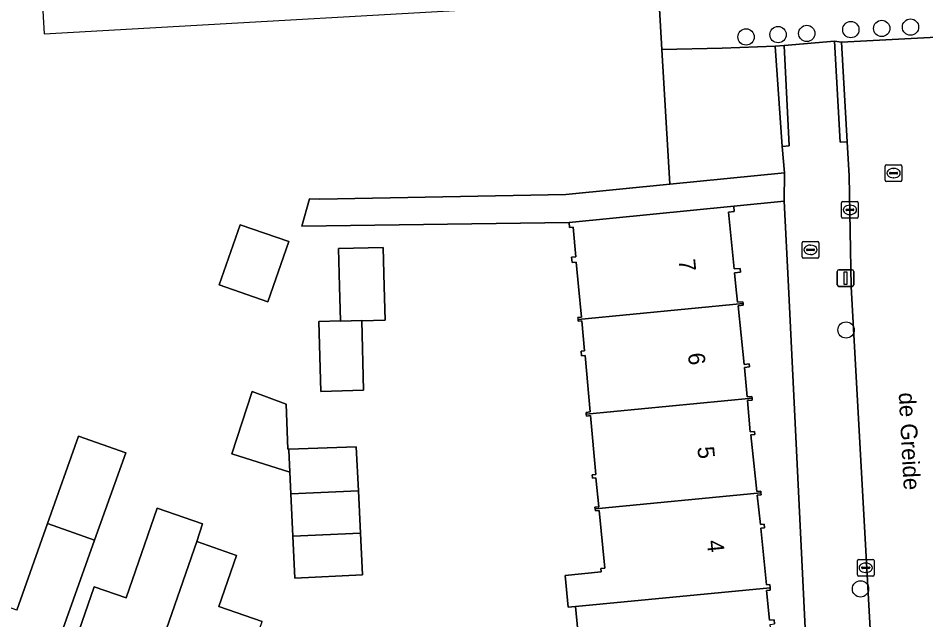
# Model space of a CAD drawing. Extents: x 160023 to 161302, y 384750 to 385707.
# Drawn here: x 160738.7 to 160793.1, y 385230 to 385266.1 of the extents above; entities that cross this region are included whole.
import ezdxf

# ---------------------------------------------------------------- set-up
doc = ezdxf.new("R2010")
doc.units = 0
for name, color, linetype in [('IMGEO_Boom', 7, 'Continuous'), ('IMGEO_Brandkraan', 7, 'Continuous'), ('IMGEO_Erf', 7, 'Continuous'), ('IMGEO_Hek', 7, 'Continuous'), ('IMGEO_Kolk', 7, 'Continuous'), ('IMGEO_Lichtmast', 7, 'Continuous'), ('IMGEO_Openbare_ruimte_label', 7, 'Continuous'), ('IMGEO_Pand', 7, 'Continuous'), ('IMGEO_Pand_nummerreeks', 7, 'Continuous'), ('IMGEO_Pand_overbouw', 7, 'Continuous'), ('IMGEO_Rijbaan_lokaal_open', 7, 'Continuous'), ('IMGEO_Rioolput', 7, 'Continuous'), ('IMGEO_Voetpad_open', 7, 'Continuous')]:
    doc.layers.add(name, color=color, linetype=linetype)

msp = doc.modelspace()

# ---------------------------------------------------------------- linework, layer by layer
at = {"layer": 'IMGEO_Boom'}
for centre in [(160792.193, 385265.554), (160784.247, 385265.107), (160785.973, 385265.173), (160788.614, 385265.407), (160790.467, 385265.474), (160782.33, 385264.963), (160788.328, 385247.384), (160789.194, 385231.852)]:
    msp.add_circle(centre, 0.489, dxfattribs=at)
at = {"layer": 'IMGEO_Brandkraan'}
for p, q in [((160785.695, 385251.767), (160785.695, 385252.619)), ((160785.77, 385252.693), (160786.622, 385252.693)), ((160786.183, 385252.473), (160786.208, 385252.473)), ((160786.696, 385252.619), (160786.696, 385251.767)), ((160785.954, 385252.187), (160785.954, 385252.199)), ((160786.392, 385252.15), (160785.994, 385252.15)), ((160785.997, 385252.236), (160786.395, 385252.236)), ((160786.206, 385251.913), (160786.181, 385251.913)), ((160786.438, 385252.199), (160786.438, 385252.187)), ((160786.622, 385251.693), (160785.77, 385251.693))]:
    msp.add_line(p, q, dxfattribs=at)
for points in [[(160785.695, 385251.767), (160785.695, 385252.619)], [(160785.77, 385252.693), (160786.622, 385252.693)], [(160786.696, 385252.619), (160786.696, 385251.767)], [(160786.622, 385251.693), (160785.77, 385251.693)]]:
    msp.add_lwpolyline(points, dxfattribs=at)
for centre, radius, start, end in [((160785.772, 385252.617), 0.0765, 91.552, 178.448), ((160785.772, 385252.617), 0.0765, 91.552, 178.448), ((160786.62, 385252.617), 0.0765, 1.552, 88.448), ((160786.62, 385252.617), 0.0765, 1.552, 88.448), ((160785.994, 385252.196), 0.0403, 85.8775, 175.7526), ((160785.991, 385252.186), 0.0366, 178.938, 274.7102), ((160786.395, 385252.193), 0.043, 264.8664, 352.4533), ((160786.399, 385252.198), 0.0386, 1.7309, 96.639), ((160785.772, 385251.769), 0.0765, 181.552, 268.448), ((160785.772, 385251.769), 0.0765, 181.552, 268.448), ((160786.62, 385251.769), 0.0765, 271.552, 358.448), ((160786.62, 385251.769), 0.0765, 271.552, 358.448)]:
    msp.add_arc(centre, radius, start, end, dxfattribs=at)
for centre, major_axis, ratio, start_param, end_param in [((160786.182, 385252.193), (-0.387, 0.002), 0.722429, 4.712389, 7.853982), ((160786.207, 385252.193), (-0.39, 0.002), 0.717154, 1.570796, 4.712389)]:
    msp.add_ellipse(centre, major_axis=major_axis, ratio=ratio, start_param=start_param, end_param=end_param, dxfattribs=at)
at = {"layer": 'IMGEO_Erf'}
for points in [[(160756.138, 385255.244), (160756.767, 385255.236), (160771.514, 385255.511), (160777.756, 385256.131), (160777.283, 385264.215), (160776.673, 385274.646), (160775.921, 385294.71), (160775.585, 385301.152), (160775.514, 385302.52), (160757.632, 385302.652), (160749.323, 385302.929), (160747.799, 385302.969), (160747.005, 385303.048), (160745.43, 385303.122), (160745.185, 385303.134), (160739.351, 385303.41), (160738.877, 385303.432), (160734.596, 385303.746)], [(160772.665, 385224.953), (160772.095, 385230.802), (160771.659, 385230.76), (160771.474, 385232.659), (160773.639, 385232.871), (160773.619, 385233.079), (160773.859, 385233.102), (160773.518, 385236.563), (160773.288, 385236.541), (160773.277, 385236.65), (160773.266, 385236.759), (160773.497, 385236.782), (160773.327, 385238.506), (160773.11, 385238.485), (160773.09, 385238.692), (160773.311, 385238.714), (160773, 385242.248), (160772.75, 385242.224), (160772.739, 385242.333), (160772.728, 385242.442), (160772.983, 385242.467), (160772.681, 385245.863), (160772.459, 385245.842), (160772.433, 385246.109), (160772.643, 385246.129), (160772.474, 385247.931), (160772.259, 385247.911), (160772.248, 385248.02), (160772.237, 385248.129), (160772.454, 385248.15), (160772.287, 385250), (160772.144, 385251.454), (160771.894, 385251.43), (160771.862, 385251.754), (160772.124, 385251.78), (160771.955, 385253.556), (160771.745, 385253.537), (160771.715, 385253.839), (160755.684, 385253.614), (160756.138, 385255.244)], [(160786.035, 385226.217), (160784.865, 385250), (160784.613, 385255.119), (160781.59, 385254.804), (160781.62, 385254.49), (160781.281, 385254.457), (160781.615, 385251.044), (160781.973, 385251.079), (160781.996, 385250.846), (160781.645, 385250.811), (160781.724, 385250), (160781.825, 385249.052), (160782.143, 385249.082), (160782.154, 385248.973), (160782.165, 385248.864), (160781.849, 385248.833), (160782.211, 385245.317), (160782.511, 385245.346), (160782.528, 385245.164), (160782.235, 385245.135), (160782.394, 385243.373), (160782.683, 385243.4), (160782.694, 385243.291), (160782.705, 385243.182), (160782.414, 385243.154), (160782.583, 385241.284), (160782.828, 385241.304), (160782.858, 385241.12), (160782.621, 385241.097), (160782.979, 385237.694), (160783.212, 385237.716), (160783.223, 385237.607), (160783.234, 385237.498), (160783.002, 385237.475), (160783.187, 385235.715), (160783.422, 385235.738), (160783.443, 385235.52), (160783.223, 385235.498), (160783.556, 385232.089), (160783.748, 385232.108), (160783.766, 385231.925), (160783.781, 385231.769), (160783.565, 385231.748), (160783.739, 385229.972), (160784.016, 385229.999), (160784.04, 385229.749)], [(160738.579, 385230.571), (160740.424, 385235.775), (160742.285, 385241.024), (160745.119, 385240.015), (160743.252, 385234.772), (160738.63, 385221.796)], [(160739.574, 385221.466), (160743.225, 385231.98), (160745.136, 385231.317), (160747.006, 385236.702), (160749.715, 385235.761), (160749.382, 385234.69), (160751.759, 385233.864), (160750.693, 385230.794), (160753.303, 385229.887)]]:
    msp.add_lwpolyline(points, dxfattribs=at)
for points in [[(160751.977, 385253.699), (160754.895, 385252.693), (160753.647, 385249.078), (160750.73, 385250.084)], [(160757.942, 385250), (160757.878, 385252.265), (160760.555, 385252.34), (160760.621, 385250), (160760.678, 385247.965), (160759.27, 385247.925), (160759.385, 385243.772), (160756.818, 385243.699), (160756.7, 385247.892), (160758, 385247.929)], [(160754.75, 385242.941), (160754.846, 385240.235), (160754.897, 385240.237), (160758.947, 385240.381), (160759.072, 385237.74), (160759.192, 385235.201), (160759.31, 385232.691), (160755.262, 385232.5), (160755.144, 385235.01), (160755.025, 385237.549), (160754.963, 385238.863), (160751.489, 385239.953), (160752.708, 385243.688)]]:
    msp.add_lwpolyline(points, close=True, dxfattribs=at)
at = {"layer": 'IMGEO_Hek'}
for points in [[(160777.283, 385264.215), (160776.673, 385274.646)], [(160777.756, 385256.131), (160777.283, 385264.215)]]:
    msp.add_lwpolyline(points, dxfattribs=at)
at = {"layer": 'IMGEO_Kolk'}
for p, q in [((160788.057, 385254.163), (160788.057, 385255.015)), ((160788.132, 385255.089), (160788.984, 385255.089)), ((160788.316, 385254.583), (160788.316, 385254.595)), ((160788.359, 385254.632), (160788.757, 385254.632)), ((160788.545, 385254.869), (160788.57, 385254.869)), ((160788.8, 385254.595), (160788.8, 385254.583)), ((160789.058, 385255.015), (160789.058, 385254.163)), ((160788.984, 385254.089), (160788.132, 385254.089)), ((160788.754, 385254.546), (160788.356, 385254.546)), ((160788.568, 385254.309), (160788.543, 385254.309)), ((160789.005, 385232.694), (160789.005, 385233.546)), ((160789.08, 385233.62), (160789.932, 385233.62)), ((160789.493, 385233.4), (160789.518, 385233.4)), ((160790.006, 385233.546), (160790.006, 385232.694)), ((160789.264, 385233.114), (160789.264, 385233.126)), ((160789.702, 385233.077), (160789.304, 385233.077)), ((160789.307, 385233.163), (160789.705, 385233.163)), ((160789.516, 385232.84), (160789.491, 385232.84)), ((160789.748, 385233.126), (160789.748, 385233.114)), ((160789.932, 385232.62), (160789.08, 385232.62))]:
    msp.add_line(p, q, dxfattribs=at)
for points in [[(160788.057, 385254.163), (160788.057, 385255.015)], [(160788.132, 385255.089), (160788.984, 385255.089)], [(160789.058, 385255.015), (160789.058, 385254.163)], [(160788.984, 385254.089), (160788.132, 385254.089)], [(160789.005, 385232.694), (160789.005, 385233.546)], [(160789.08, 385233.62), (160789.932, 385233.62)], [(160790.006, 385233.546), (160790.006, 385232.694)], [(160789.932, 385232.62), (160789.08, 385232.62)]]:
    msp.add_lwpolyline(points, dxfattribs=at)
for centre, radius, start, end in [((160788.134, 385255.013), 0.0765, 91.552, 178.448), ((160788.134, 385255.013), 0.0765, 91.552, 178.448), ((160788.356, 385254.592), 0.0403, 85.8775, 175.7526), ((160788.761, 385254.594), 0.0386, 1.7309, 96.639), ((160788.982, 385255.013), 0.0765, 1.552, 88.448), ((160788.982, 385255.013), 0.0765, 1.552, 88.448), ((160788.134, 385254.165), 0.0765, 181.552, 268.448), ((160788.134, 385254.165), 0.0765, 181.552, 268.448), ((160788.353, 385254.582), 0.0366, 178.938, 274.7102), ((160788.757, 385254.589), 0.043, 264.8664, 352.4533), ((160788.982, 385254.165), 0.0765, 271.552, 358.448), ((160788.982, 385254.165), 0.0765, 271.552, 358.448), ((160789.082, 385233.544), 0.0765, 91.552, 178.448), ((160789.082, 385233.544), 0.0765, 91.552, 178.448), ((160789.93, 385233.544), 0.0765, 1.552, 88.448), ((160789.93, 385233.544), 0.0765, 1.552, 88.448), ((160789.304, 385233.123), 0.0403, 85.8775, 175.7526), ((160789.301, 385233.113), 0.0366, 178.938, 274.7102), ((160789.705, 385233.12), 0.043, 264.8664, 352.4533), ((160789.709, 385233.125), 0.0386, 1.7309, 96.639), ((160789.082, 385232.696), 0.0765, 181.552, 268.448), ((160789.082, 385232.696), 0.0765, 181.552, 268.448), ((160789.93, 385232.696), 0.0765, 271.552, 358.448), ((160789.93, 385232.696), 0.0765, 271.552, 358.448)]:
    msp.add_arc(centre, radius, start, end, dxfattribs=at)
for centre, major_axis, ratio, start_param, end_param in [((160788.544, 385254.589), (-0.387, 0.002), 0.722429, 4.712389, 7.853982), ((160788.569, 385254.589), (-0.39, 0.002), 0.717154, 1.570796, 4.712389), ((160789.492, 385233.12), (-0.387, 0.002), 0.722429, 4.712389, 7.853982), ((160789.517, 385233.12), (-0.39, 0.002), 0.717154, 1.570796, 4.712389)]:
    msp.add_ellipse(centre, major_axis=major_axis, ratio=ratio, start_param=start_param, end_param=end_param, dxfattribs=at)
at = {"layer": 'IMGEO_Lichtmast'}
for p, q in [((160787.799, 385250.097), (160787.799, 385250.897)), ((160787.799, 385250.897), (160787.799, 385250.097)), ((160787.899, 385250.997), (160788.689, 385250.997)), ((160788.689, 385250.997), (160787.899, 385250.997)), ((160788.789, 385250.897), (160788.789, 385250.097)), ((160788.789, 385250.097), (160788.789, 385250.897)), ((160788.689, 385249.997), (160787.899, 385249.997)), ((160787.899, 385249.997), (160788.689, 385249.997))]:
    msp.add_line(p, q, dxfattribs=at)
msp.add_lwpolyline([(160788.219, 385250.872), (160788.369, 385250.872), (160788.369, 385250.122), (160788.219, 385250.122), (160788.219, 385250.872)], dxfattribs=at)
for centre, start, end in [((160787.899, 385250.897), 90, 180), ((160787.899, 385250.897), 90, 180), ((160788.689, 385250.897), 0, 90), ((160788.689, 385250.897), 360, 90), ((160787.899, 385250.097), 180, 270), ((160787.899, 385250.097), 180, 270), ((160788.689, 385250.097), 270, 0), ((160788.689, 385250.097), 270, 0)]:
    msp.add_arc(centre, 0.1, start, end, dxfattribs=at)
at = {"layer": 'IMGEO_Pand'}
for points in [[(160781.281, 385254.457), (160781.62, 385254.49), (160781.59, 385254.804), (160771.715, 385253.839), (160771.745, 385253.537), (160771.955, 385253.556), (160772.124, 385251.78), (160771.862, 385251.754), (160771.894, 385251.43), (160772.144, 385251.454), (160772.287, 385250), (160772.454, 385248.15), (160772.237, 385248.129), (160772.248, 385248.02), (160782.154, 385248.973), (160782.143, 385249.082), (160781.825, 385249.052), (160781.724, 385250), (160781.645, 385250.811), (160781.996, 385250.846), (160781.973, 385251.079), (160781.615, 385251.044)], [(160750.73, 385250.084), (160753.647, 385249.078), (160754.895, 385252.693), (160751.977, 385253.699)], [(160760.678, 385247.965), (160760.621, 385250), (160760.555, 385252.34), (160757.878, 385252.265), (160757.942, 385250), (160758, 385247.929), (160758.001, 385247.908), (160759.27, 385247.947), (160759.27, 385247.925)], [(160781.849, 385248.833), (160782.165, 385248.864), (160782.154, 385248.973), (160772.248, 385248.02), (160772.259, 385247.911), (160772.474, 385247.931), (160772.643, 385246.129), (160772.433, 385246.109), (160772.459, 385245.842), (160772.681, 385245.863), (160772.983, 385242.467), (160772.728, 385242.442), (160772.739, 385242.333), (160782.694, 385243.291), (160782.683, 385243.4), (160782.394, 385243.373), (160782.235, 385245.135), (160782.528, 385245.164), (160782.511, 385245.346), (160782.211, 385245.317)], [(160756.7, 385247.892), (160756.818, 385243.699), (160759.385, 385243.772), (160759.27, 385247.925), (160759.27, 385247.947), (160758.001, 385247.908), (160758, 385247.929)], [(160754.9, 385240.19), (160754.897, 385240.237), (160754.846, 385240.235), (160754.75, 385242.941), (160752.708, 385243.688), (160751.489, 385239.953), (160754.963, 385238.863)], [(160782.621, 385241.097), (160782.858, 385241.12), (160782.828, 385241.304), (160782.583, 385241.284), (160782.414, 385243.154), (160782.705, 385243.182), (160782.694, 385243.291), (160772.739, 385242.333), (160772.75, 385242.224), (160773, 385242.248), (160773.311, 385238.714), (160773.09, 385238.692), (160773.11, 385238.485), (160773.327, 385238.506), (160773.497, 385236.782), (160773.266, 385236.759), (160773.277, 385236.65), (160783.223, 385237.607), (160783.212, 385237.716), (160782.979, 385237.694)], [(160740.424, 385235.775), (160743.252, 385234.772), (160745.119, 385240.015), (160742.285, 385241.024)], [(160759.072, 385237.74), (160758.947, 385240.381), (160754.897, 385240.237), (160754.9, 385240.19), (160754.963, 385238.863), (160755.025, 385237.549)], [(160759.192, 385235.201), (160759.072, 385237.74), (160755.025, 385237.549), (160755.144, 385235.01)], [(160783.223, 385235.498), (160783.443, 385235.52), (160783.422, 385235.738), (160783.187, 385235.715), (160783.002, 385237.475), (160783.234, 385237.498), (160783.223, 385237.607), (160773.277, 385236.65), (160773.288, 385236.541), (160773.518, 385236.563), (160773.859, 385233.102), (160773.619, 385233.079), (160773.639, 385232.871), (160771.474, 385232.659), (160771.659, 385230.76), (160772.095, 385230.802), (160783.766, 385231.925), (160783.748, 385232.108), (160783.556, 385232.089)], [(160744.226, 385219.842), (160749.382, 385234.69), (160749.715, 385235.761), (160747.006, 385236.702), (160745.136, 385231.317), (160743.225, 385231.98), (160739.574, 385221.466)], [(160738.63, 385221.796), (160743.252, 385234.772), (160740.424, 385235.775), (160738.579, 385230.571), (160736.157, 385231.429), (160733.389, 385223.624)], [(160755.144, 385235.01), (160755.262, 385232.5), (160759.31, 385232.691), (160759.192, 385235.201)], [(160751.759, 385233.864), (160749.382, 385234.69), (160744.226, 385219.842), (160749.206, 385218.103), (160751.911, 385225.884), (160753.303, 385229.887), (160750.693, 385230.794)], [(160783.782, 385229.724), (160784.04, 385229.749), (160784.016, 385229.999), (160783.739, 385229.972), (160783.565, 385231.748), (160783.781, 385231.769), (160783.766, 385231.925), (160772.095, 385230.802), (160772.665, 385224.953), (160774.458, 385225.128), (160776.069, 385225.286), (160777.832, 385225.458), (160781.047, 385225.772), (160784.378, 385226.098), (160784.35, 385226.387), (160784.11, 385226.363)]]:
    msp.add_lwpolyline(points, close=True, dxfattribs=at)
at = {"layer": 'IMGEO_Pand_overbouw'}
msp.add_lwpolyline([(160773.064, 385270.991), (160739.977, 385269.29), (160740.23, 385265.155), (160773.327, 385267.031)], close=True, dxfattribs=at)
at = {"layer": 'IMGEO_Rijbaan_lokaal_open'}
msp.add_lwpolyline([(160811.481, 385266.142), (160805.515, 385265.833), (160805.529, 385265.567), (160788.051, 385264.661), (160788.404, 385258.674), (160788.484, 385257.309), (160788.518, 385256.641), (160788.644, 385250), (160790.595, 385214.684), (160791.09, 385204.425), (160791.198, 385202.182), (160798.755, 385200.333), (160798.348, 385201.791), (160798.16, 385202.794), (160798.071, 385203.811), (160797.789, 385209.763), (160796.89, 385226.567)], dxfattribs=at)
msp.add_lwpolyline([(160777.283, 385264.215), (160777.756, 385256.131), (160784.63, 385256.814), (160784.495, 385258.4), (160784.083, 385264.412), (160780.893, 385264.283)], close=True, dxfattribs=at)
at = {"layer": 'IMGEO_Rioolput'}
for p, q in [((160790.679, 385256.37), (160790.679, 385257.222)), ((160790.754, 385257.296), (160791.606, 385257.296)), ((160790.938, 385256.79), (160790.938, 385256.802)), ((160790.981, 385256.839), (160791.379, 385256.839)), ((160791.167, 385257.076), (160791.192, 385257.076)), ((160791.422, 385256.802), (160791.422, 385256.79)), ((160791.68, 385257.222), (160791.68, 385256.37)), ((160791.606, 385256.296), (160790.754, 385256.296)), ((160791.376, 385256.753), (160790.978, 385256.753)), ((160791.19, 385256.516), (160791.165, 385256.516))]:
    msp.add_line(p, q, dxfattribs=at)
for points in [[(160790.679, 385256.37), (160790.679, 385257.222)], [(160790.754, 385257.296), (160791.606, 385257.296)], [(160791.68, 385257.222), (160791.68, 385256.37)], [(160791.606, 385256.296), (160790.754, 385256.296)]]:
    msp.add_lwpolyline(points, dxfattribs=at)
for centre, radius, start, end in [((160790.756, 385257.22), 0.0765, 91.552, 178.448), ((160790.756, 385257.22), 0.0765, 91.552, 178.448), ((160790.978, 385256.799), 0.0403, 85.8775, 175.7526), ((160790.975, 385256.789), 0.0366, 178.938, 274.7102), ((160791.379, 385256.796), 0.043, 264.8664, 352.4533), ((160791.383, 385256.801), 0.0386, 1.7309, 96.639), ((160791.604, 385257.22), 0.0765, 1.552, 88.448), ((160791.604, 385257.22), 0.0765, 1.552, 88.448), ((160790.756, 385256.372), 0.0765, 181.552, 268.448), ((160790.756, 385256.372), 0.0765, 181.552, 268.448), ((160791.604, 385256.372), 0.0765, 271.552, 358.448), ((160791.604, 385256.372), 0.0765, 271.552, 358.448)]:
    msp.add_arc(centre, radius, start, end, dxfattribs=at)
for centre, major_axis, ratio, start_param, end_param in [((160791.166, 385256.796), (-0.387, 0.002), 0.722429, 4.712389, 7.853982), ((160791.191, 385256.796), (-0.39, 0.002), 0.717154, 1.570796, 4.712389)]:
    msp.add_ellipse(centre, major_axis=major_axis, ratio=ratio, start_param=start_param, end_param=end_param, dxfattribs=at)
at = {"layer": 'IMGEO_Voetpad_open'}
for points in [[(160776.673, 385274.646), (160777.283, 385264.215), (160780.893, 385264.283), (160784.083, 385264.412), (160784.608, 385264.448), (160787.639, 385264.703), (160788.051, 385264.661), (160805.529, 385265.567), (160805.515, 385265.833), (160805.427, 385267.537)], [(160790.595, 385214.684), (160788.644, 385250), (160788.518, 385256.641), (160788.484, 385257.309), (160788.404, 385258.674), (160787.98, 385258.661), (160787.639, 385264.703), (160784.608, 385264.448), (160784.924, 385258.438), (160784.495, 385258.4), (160784.63, 385256.814), (160784.613, 385255.119), (160784.865, 385250), (160786.035, 385226.217), (160786.74, 385211.9)]]:
    msp.add_lwpolyline(points, dxfattribs=at)
for points in [[(160784.495, 385258.4), (160784.924, 385258.438), (160784.608, 385264.448), (160784.083, 385264.412)], [(160788.051, 385264.661), (160787.639, 385264.703), (160787.98, 385258.661), (160788.404, 385258.674)], [(160781.59, 385254.804), (160784.613, 385255.119), (160784.63, 385256.814), (160777.756, 385256.131), (160771.514, 385255.511), (160756.767, 385255.236), (160756.138, 385255.244), (160755.684, 385253.614), (160771.715, 385253.839)]]:
    msp.add_lwpolyline(points, close=True, dxfattribs=at)

# ---------------------------------------------------------------- texts
at = {"layer": 'IMGEO_Openbare_ruimte_label'}
msp.add_text('de Greide', height=1, rotation=273.0369, dxfattribs=at).set_placement((160791.484, 385243.613))
at = {"layer": 'IMGEO_Pand_nummerreeks'}
for s, p in [('7', (160778.272, 385251.593)), ('6', (160778.838, 385245.974)), ('5', (160779.404, 385240.355)), ('4', (160779.97, 385234.737))]:
    msp.add_text(s, height=1, rotation=275.7523, dxfattribs=at).set_placement(p)

doc.saveas('drawing.dxf')
